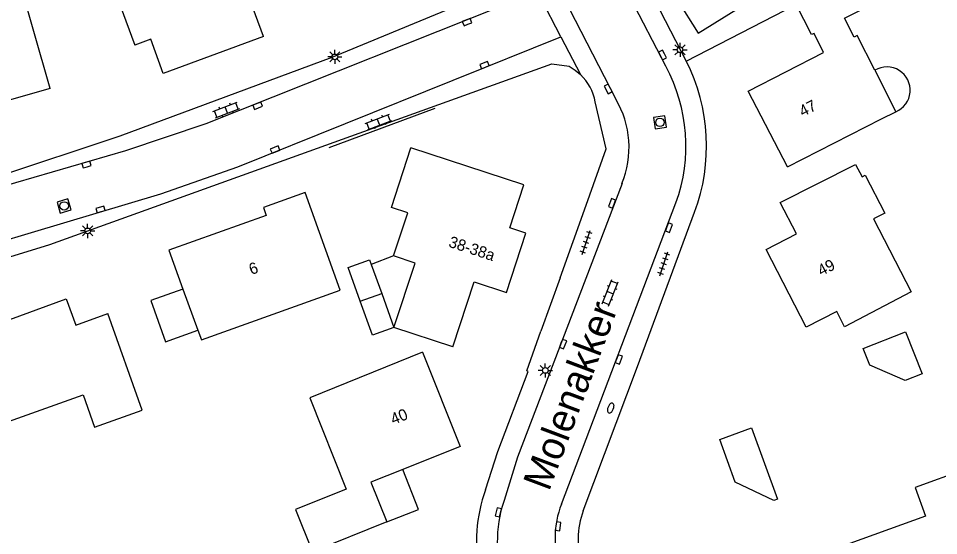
# Model space of a CAD drawing. Extents: x 137999 to 141000, y 397500 to 400501.
# Drawn here: x 138352.8 to 138433.9, y 400201.4 to 400247 of the extents above; entities that cross this region are included whole.
import ezdxf

# ---------------------------------------------------------------- set-up
doc = ezdxf.new("R2010")
doc.units = 0
for name, color, linetype in [('gg-afsc-erfafscheiding', 7, 'Continuous'), ('gg-afsc-muur', 7, 'Continuous'), ('gg-anno-huisnummerreeks BGT', 7, 'Continuous'), ('gg-anno-openbare ruimte label', 7, 'Continuous'), ('gg-bbg-gedigitaliseerde bebouwing', 7, 'Continuous'), ('gg-bbg-gedigitaliseerde bijgebouw', 7, 'Continuous'), ('gg-bbg-hoofdgebouw', 7, 'Continuous'), ('gg-bbg-luifel en loopbrug', 7, 'Continuous'), ('gg-knt-verharding', 7, 'Continuous'), ('gt-symb-brandkraan', 7, 'Continuous'), ('gt-symb-klinker verharding', 7, 'Continuous'), ('gt-symb-kolk', 7, 'Continuous'), ('gt-symb-lichtmast', 7, 'Continuous'), ('gt-symb-rioolschacht', 7, 'Continuous'), ('gt-symb-tegel verharding', 7, 'Continuous')]:
    doc.layers.add(name, color=color, linetype=linetype)

# ---------------------------------------------------------------- blocks, each defined once
blk = doc.blocks.new('gt0-KOLK')
at = {"layer": 'gt-symb-kolk'}
blk.add_lwpolyline([(0, 0), (0.375, 0), (0.375, 0.4), (-0.375, 0.4), (-0.375, 0), (0, 0)], dxfattribs=at)
blk = doc.blocks.new('gt0-LMAST')
at = {"layer": 'gt-symb-lichtmast'}
for p, q in [((-0.182, 0.173), (-0.447, 0.438)), ((-0.005, 0.246), (-0.005, 0.621)), ((0.172, 0.173), (0.437, 0.438)), ((-0.255, -0.004), (-0.63, -0.004)), ((-0.182, -0.181), (-0.447, -0.446)), ((-0.005, -0.254), (-0.005, -0.629)), ((0.437, -0.446), (0.172, -0.181)), ((0.245, -0.004), (0.62, -0.004))]:
    blk.add_line(p, q, dxfattribs=at)
blk.add_circle((-0.005, -0.004), 0.25, dxfattribs=at)
blk = doc.blocks.new('gt0-TEG1')
at = {"layer": 'gt-symb-tegel verharding'}
for p, q in [((-1.125, 0), (1.125, 0)), ((-0.9, -0.25), (-0.9, 0.25)), ((-0.45, -0.25), (-0.45, 0.25)), ((0, -0.25), (0, 0.25)), ((0.45, -0.25), (0.45, 0.25)), ((0.9, -0.25), (0.9, 0.25))]:
    blk.add_line(p, q, dxfattribs=at)
blk = doc.blocks.new('gt0-KL1')
at = {"layer": 'gt-symb-klinker verharding'}
for p, q in [((-1.15, 0.3), (1.15, 0.3)), ((-1, -0.3), (-1, 0.3)), ((-0.5, 0.3), (-0.5, 0.45)), ((0, -0.3), (0, 0.3)), ((0.5, 0.3), (0.5, 0.45)), ((1, -0.3), (1, 0.3)), ((-1.15, -0.3), (1.15, -0.3)), ((-0.5, -0.45), (-0.5, -0.3)), ((0.5, -0.45), (0.5, -0.3))]:
    blk.add_line(p, q, dxfattribs=at)
blk = doc.blocks.new('gt0-BR')
at = {"layer": 'gt-symb-brandkraan'}
for centre, radius, start, end in [((-0.244, 0), 0.206, 107.56694, 252.43307), ((0.599, -2.664), 3, 106.89205, 107.56694), ((0, -0.691), 0.938, 73.10799, 106.89205), ((-0.599, -2.664), 3, 72.43309, 73.10799), ((0.244, 0), 0.206, 287.56695, 72.43309), ((0.599, 2.664), 3, 252.43307, 253.10797), ((0, 0.691), 0.938, 253.10797, 286.89206), ((-0.599, 2.664), 3, 286.89206, 287.56695)]:
    blk.add_arc(centre, radius, start, end, dxfattribs=at)
blk = doc.blocks.new('gt0-RS')
at = {"layer": 'gt-symb-rioolschacht'}
blk.add_lwpolyline([(-0.5, -0.5), (0.5, -0.5), (0.5, 0.5), (-0.5, 0.5)], close=True, dxfattribs=at)
blk.add_circle((0, 0), 0.375, dxfattribs=at)

msp = doc.modelspace()

# ---------------------------------------------------------------- linework, layer by layer
at = {"layer": 'gg-afsc-erfafscheiding'}
msp.add_line((138411.661, 400243.249), (138421.33, 400248.22), dxfattribs=at)
at = {"layer": 'gg-afsc-muur'}
for p, q in [((138389.51, 400239.067), (138380.195, 400235.596)), ((138400.547, 400224.131), (138402.842, 400230.54)), ((138397.607, 400215.941), (138398.86, 400219.45))]:
    msp.add_line(p, q, dxfattribs=at)
at = {"layer": 'gg-bbg-gedigitaliseerde bebouwing'}
for p, q in [((138428.28, 400242.43), (138430.113, 400238.779)), ((138428.86, 400238.15), (138430.113, 400238.779)), ((138420.57, 400233.91), (138428.86, 400238.15)), ((138366.1, 400226.57), (138367.337, 400223.153)), ((138367.337, 400223.153), (138368.648, 400219.533)), ((138391.11, 400218.07), (138385.91, 400219.77))]:
    msp.add_line(p, q, dxfattribs=at)
for points in [[(138374.42, 400245.42), (138371.01, 400254.67), (138360.8, 400250.87), (138363.09, 400244.63)], [(138355.65, 400240.84), (138352.761, 400250.888), (138338.403, 400246.758), (138336.978, 400251.712), (138331.298, 400250.079), (138332.667, 400245.32), (138332.581, 400245.295), (138335.52, 400235.05)], [(138428.28, 400242.43), (138426.7, 400245.49), (138426.45, 400245.36), (138425.6, 400247.02), (138428.946, 400248.728)], [(138385.89, 400226.07), (138387.13, 400229.87), (138385.71, 400230.33), (138387.39, 400235.6)], [(138419.93, 400230.77), (138426.57, 400234.14), (138427.14, 400233.03), (138427.41, 400233.18), (138429.14, 400229.85), (138428.14, 400229.33), (138431.471, 400222.906)], [(138368.648, 400219.533), (138368.96, 400218.67), (138381.19, 400223.05), (138378.1, 400231.65)], [(138385.91, 400219.77), (138387.78, 400225.45), (138385.89, 400226.07)], [(138346.02, 400218.99), (138349.07, 400210.46), (138358.54, 400213.83), (138359.55, 400211), (138363.75, 400212.49), (138360.71, 400221)], [(138388.44, 400217.59), (138378.5, 400213.58), (138381.72, 400205.52), (138377.26, 400203.74), (138378.754, 400200.008)]]:
    msp.add_lwpolyline(points, dxfattribs=at)
at = {"layer": 'gg-bbg-gedigitaliseerde bijgebouw'}
for p, q in [((138382.945, 400222.078), (138384.838, 400222.757)), ((138384.838, 400222.757), (138385.91, 400219.77))]:
    msp.add_line(p, q, dxfattribs=at)
for points in [[(138385.91, 400219.77), (138384.017, 400219.091), (138382.945, 400222.078)], [(138414.603, 400209.906), (138417.41, 400210.926), (138419.696, 400204.636), (138419.372, 400204.519), (138415.973, 400206.137), (138414.603, 400209.906)]]:
    msp.add_lwpolyline(points, dxfattribs=at)
at = {"layer": 'gg-bbg-hoofdgebouw'}
for p, q in [((138355.65, 400240.84), (138335.52, 400235.05)), ((138385.28, 400202.63), (138378.754, 400200.008))]:
    msp.add_line(p, q, dxfattribs=at)
for points in [[(138420.57, 400233.91), (138417.11, 400240.58), (138423.74, 400244.01), (138422.92, 400245.66), (138422.7, 400245.57), (138421.33, 400248.22)], [(138374.42, 400245.42), (138365.6, 400242.15), (138364.5, 400245.17), (138363.09, 400244.63)], [(138391.11, 400218.07), (138392.98, 400223.78), (138395.83, 400222.85), (138397.53, 400228.07), (138396.11, 400228.54), (138397.36, 400232.35), (138387.39, 400235.6)], [(138378.1, 400231.65), (138374.43, 400230.35), (138374.67, 400229.64), (138366.1, 400226.57)], [(138431.471, 400222.906), (138425.6, 400219.84), (138424.91, 400221.18), (138422.23, 400219.81), (138418.7, 400226.63), (138421.37, 400228.01), (138419.93, 400230.77)], [(138346.02, 400218.99), (138350.95, 400220.79), (138351.18, 400220.15), (138357.05, 400222.28), (138357.89, 400219.97), (138360.71, 400221)], [(138388.44, 400217.59), (138391.76, 400209.29), (138386.693, 400207.258)], [(138386.693, 400207.258), (138383.88, 400206.13), (138385.28, 400202.63)], [(138436.431, 400206.624), (138436.201, 400207.266), (138431.816, 400205.682), (138432.733, 400203.142), (138425.012, 400200.353)]]:
    msp.add_lwpolyline(points, dxfattribs=at)
at = {"layer": 'gg-bbg-luifel en loopbrug'}
for p, q in [((138385.89, 400226.07), (138383.915, 400225.329)), ((138383.915, 400225.329), (138384.838, 400222.757))]:
    msp.add_line(p, q, dxfattribs=at)
for points in [[(138382.945, 400222.078), (138381.873, 400225.066), (138383.766, 400225.744), (138383.915, 400225.329)], [(138367.337, 400223.153), (138364.501, 400222.137), (138365.799, 400218.512), (138368.648, 400219.533)], [(138430.941, 400215.09), (138427.826, 400216.437), (138427.237, 400217.925), (138430.956, 400219.398), (138432.429, 400215.679), (138430.941, 400215.09)], [(138385.28, 400202.63), (138388.074, 400203.722), (138386.693, 400207.258)]]:
    msp.add_lwpolyline(points, dxfattribs=at)
msp.add_arc((138429.333, 400240.673), 2.048, 292.38607, 120.9322, dxfattribs=at)
at = {"layer": 'gg-knt-verharding'}
for p, q in [((138409.85, 400242.78), (138404.888, 400252.409)), ((138400.19, 400250.149), (138405.47, 400239.89)), ((138400.625, 400245.384), (138398.564, 400249.366)), ((138409.34, 400247.74), (138411.661, 400243.249)), ((138400.625, 400245.384), (138402.338, 400242.062)), ((138400.659, 400204.19), (138410.751, 400230.744)), ((138407.37, 400216.33), (138412.39, 400229.92)), ((138400.547, 400224.131), (138398.86, 400219.45)), ((138402.591, 400203.608), (138407.37, 400216.33))]:
    msp.add_line(p, q, dxfattribs=at)
for points in [[(138410.85, 400248.67), (138412.71, 400245.71), (138426.83, 400254.49)], [(138326.71, 400225.006), (138326.6, 400225.5), (138350.82, 400233.02), (138361.81, 400236.67), (138380.48, 400243.6), (138395.47, 400249.8), (138396.713, 400252.972)], [(138398.564, 400249.366), (138369.36, 400237.7), (138362.26, 400235.32), (138326.71, 400225.006)], [(138326.627, 400221.037), (138332.88, 400222.31), (138339.42, 400223.79), (138365.38, 400231.55), (138372.18, 400233.91), (138400.625, 400245.384)], [(138337.725, 400221.86), (138337.98, 400221.65), (138355.62, 400227.08), (138399.82, 400243), (138401.35, 400242.78), (138401.869, 400242.455), (138402.338, 400242.062)], [(138402.842, 400230.54), (138404.61, 400235.51), (138403.649, 400239.641)], [(138406.001, 400232.451), (138396.79, 400208.34), (138395.61, 400204.53)], [(138393.99, 400205.45), (138395.06, 400208.84), (138397.75, 400215.9), (138397.607, 400215.941)]]:
    msp.add_lwpolyline(points, dxfattribs=at)
for centre, radius, start, end in [((138396.959, 400235.763), 14.677, 340.00175, 28.56046), ((138396.798, 400235.752), 16.647, 339.49387, 26.76722), ((138399.221, 400238.809), 4.506, 10.64605, 46.22609), ((138398.156, 400235.629), 8.464, 337.94322, 30.22254), ((138405.811, 400201.027), 12.622, 159.48681, 192.97623), ((138406.081, 400200.961), 11.062, 161.18046, 200.64512), ((138408.094, 400201.262), 7.991, 158.50354, 199.83024), ((138408.689, 400201.192), 6.559, 158.39088, 201.41857)]:
    msp.add_arc(centre, radius, start, end, dxfattribs=at)

# ---------------------------------------------------------------- block references
at = {"layer": 'gt-symb-brandkraan', "rotation": 69.20927472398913}
msp.add_blockref('gt0-BR', (138405.005, 400212.667), dxfattribs=at)
at = {"layer": 'gt-symb-klinker verharding'}
for p, rotation in [((138371.156, 400238.927), 20.971710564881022), ((138384.559, 400237.873), 20.971710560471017), ((138404.962, 400222.819), 68.53893641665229)]:
    msp.add_blockref('gt0-KL1', p, dxfattribs=dict(at, rotation=rotation))
at = {"layer": 'gt-symb-kolk'}
for p, rotation in [((138392.435, 400246.487), 21.769501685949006), ((138409.738, 400243.874), 117.25687177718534), ((138393.965, 400242.698), 21.97171038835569), ((138404.96, 400240.881), 117.25687177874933), ((138373.987, 400239.118), 21.97171039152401), ((138375.524, 400235.258), 21.97171038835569), ((138358.895, 400233.927), 16.205185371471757), ((138360.126, 400229.98), 16.551136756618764), ((138405.305, 400230.63), 69.13225460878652), ((138409.953, 400228.645), -110.74493690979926), ((138400.621, 400218.374), -110.91820498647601), ((138405.539, 400217.023), -110.91820498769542), ((138395.299, 400203.437), 76.99249520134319), ((138400.172, 400202.268), -97.00425924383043)]:
    msp.add_blockref('gt0-KOLK', p, dxfattribs=dict(at, rotation=rotation))
at = {"layer": 'gt-symb-lichtmast'}
for p in [(138380.715, 400243.616), (138411.115, 400244.239), (138358.946, 400228.281), (138399.253, 400215.989)]:
    msp.add_blockref('gt0-LMAST', p, dxfattribs=at)
at = {"layer": 'gt-symb-rioolschacht'}
for p, rotation in [((138409.345, 400237.845), 7.992313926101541), ((138356.868, 400230.474), 16.205185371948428)]:
    msp.add_blockref('gt0-RS', p, dxfattribs=dict(at, rotation=rotation))
at = {"layer": 'gt-symb-tegel verharding', "rotation": 71.51067367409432}
for p in [(138402.845, 400227.262), (138409.691, 400225.379)]:
    msp.add_blockref('gt0-TEG1', p, dxfattribs=at)

# ---------------------------------------------------------------- texts
at = {"layer": 'gg-anno-huisnummerreeks BGT'}
for s, rotation, p in [('47', 27.4, (138421.921, 400238.304)), ('38-38a', 341.9, (138390.655, 400226.9)), ('49', 27.4, (138423.549, 400224.273)), ('6', 19.7, (138373.355, 400224.389)), ('40', 21.8, (138385.858, 400211.185))]:
    msp.add_text(s, height=1, rotation=rotation, dxfattribs=at).set_placement(p)
at = {"layer": 'gg-anno-openbare ruimte label'}
msp.add_text('Molenakker', height=2.5, rotation=69.4, dxfattribs=at).set_placement((138399.57, 400205.26))

doc.saveas('drawing.dxf')
